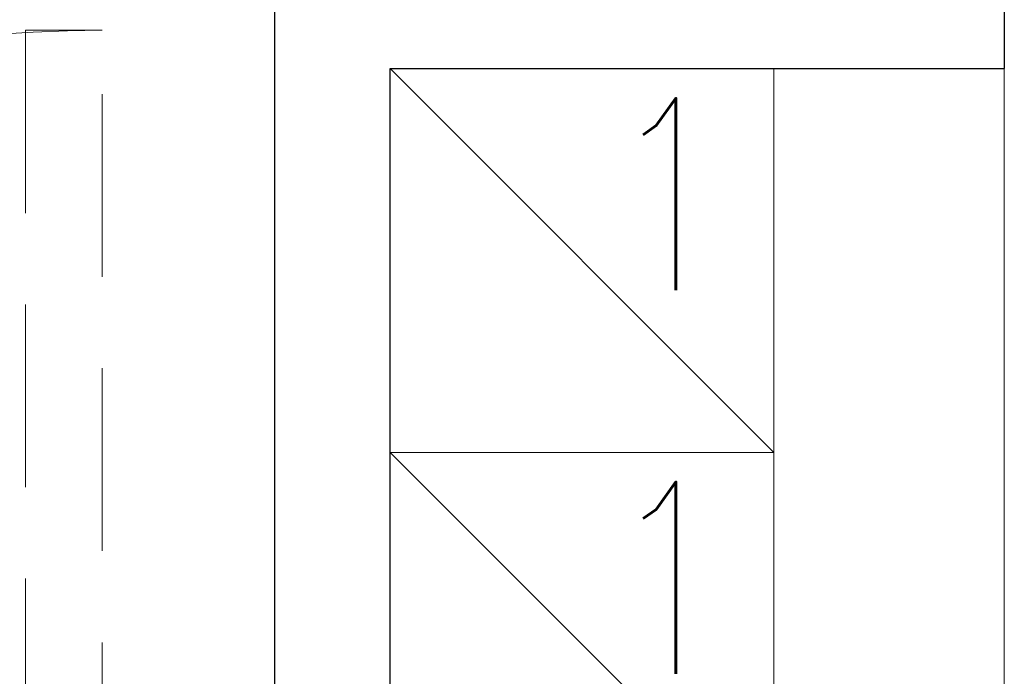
# Model space of a CAD drawing. Header units: millimetres. Extents: x 23192 to 177760, y -399809 to -79279.
# Tile 286 of 656: x 59548 to 59600, y -194613 to -194579. Entities that reach past the tile are written whole.
import ezdxf

# ---------------------------------------------------------------- set-up
doc = ezdxf.new("R2010")
doc.units = ezdxf.units.MM
doc.linetypes.add('HIDDEN2', pattern=[4.7625, 3.175, -1.5875])
doc.layers.add('!! 0_ Istn-sciany', color=3, linetype='Continuous', lineweight=30)
doc.layers.add('!! 0_Istn-went', color=5, linetype='Continuous', lineweight=13)
doc.layers.add('!! 2_WYBURZENIA DO REMONTU', color=7, linetype='Continuous', lineweight=0, true_color=0x4d4d4d, plot=False)
doc.styles.add('ARCHETYP', font='romans.shx', dxfattribs={"height": 15})

msp = doc.modelspace()

# ---------------------------------------------------------------- linework, layer by layer
at = {"layer": '!! 0_ Istn-sciany'}
for points in [[(59561.56735, -194621.12813), (59561.56735, -194575.12813)], [(59599.56735, -194575.12813), (59599.56735, -194581.12813)], [(59567.56735, -194621.12813), (59567.56735, -194581.12813)], [(59567.56735, -194581.12813), (59599.56735, -194581.12813)]]:
    msp.add_lwpolyline(points, dxfattribs=at)
at = {"layer": '!! 0_Istn-went'}
for points in [[(59567.56735, -194601.12813), (59587.56735, -194601.12813), (59587.56735, -194581.12813), (59567.56735, -194581.12813)], [(59567.56735, -194621.12813), (59587.56735, -194621.12813), (59587.56735, -194601.12813), (59567.56735, -194601.12813)]]:
    msp.add_lwpolyline(points, close=True, dxfattribs=at)
for points in [[(59567.56735, -194581.12813), (59587.56735, -194601.12813)], [(59599.56735, -194581.12813), (59599.56735, -194621.12813)], [(59567.56735, -194601.12813), (59587.56735, -194621.12813)]]:
    msp.add_lwpolyline(points, dxfattribs=at)
at = {"layer": '!! 2_WYBURZENIA DO REMONTU', "linetype": 'HIDDEN2', "ltscale": 3}
msp.add_lwpolyline([(59599.56735, -194353.12813), (59599.56735, -194581.12813)], dxfattribs=at)
msp.add_lwpolyline([(59548.56735, -194579.12813), (59548.56735, -194649.12813), (59552.56735, -194649.12813), (59552.56735, -194579.12813)], close=True, dxfattribs=at)
msp.add_arc((59552.56735, -194649.12813), 70, 90, 180, dxfattribs=at)

# ---------------------------------------------------------------- texts
at = {"layer": '!! 0_Istn-went', "style": 'ARCHETYP', "width": 0.8}
for p in [(59578.68792, -194592.6678), (59578.68792, -194612.6678)]:
    msp.add_text('1', height=10, rotation=0, dxfattribs=at).set_placement(p)

doc.saveas('drawing.dxf')
